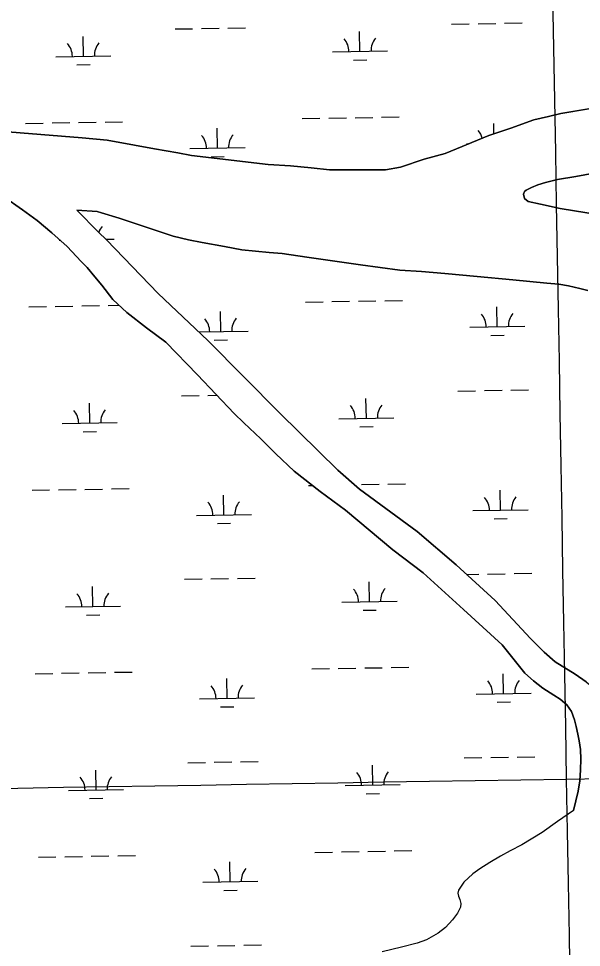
# Model space of a CAD drawing. Extents: x 3892998 to 3931244, y 278583 to 304547.
# Drawn here: x 3917313 to 3918335, y 296194 to 297879 of the extents above; entities that cross this region are included whole.
import ezdxf

# ---------------------------------------------------------------- set-up
doc = ezdxf.new("R2010")
doc.units = 0
for name, color, linetype in [('V-GRID-MAJR', 7, 'Continuous'), ('V-TOPO-SHOR', 7, 'Continuous'), ('V-WETL-SWMP', 7, 'Continuous')]:
    doc.layers.add(name, color=color, linetype=linetype)

msp = doc.modelspace()

# ---------------------------------------------------------------- linework, layer by layer
at = {"layer": 'V-GRID-MAJR'}
for points in [[(3918519.216, 284383.145), (3918413.491, 290439.973), (3918307.7120000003, 296499.886), (3918201.934, 302559.792), (3918201.88, 302562.882)], [(3897060.6180000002, 296135.19), (3902372.4110000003, 296225.205), (3907684.191, 296315.993), (3912995.9590000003, 296407.553), (3918307.7120000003, 296499.886), (3923619.453, 296592.991), (3928931.179, 296686.869), (3928931.18, 296686.869)]]:
    msp.add_spline(points, degree=3, dxfattribs=at)
at = {"layer": 'V-TOPO-SHOR'}
for points in [[(3917278.068, 297674.501), (3917428.559, 297662.69800000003), (3917474.308, 297658.531), (3917523.648, 297649.014), (3917559.965, 297642.376), (3917602.011, 297635.294), (3917627.275, 297630.53), (3917766.502, 297614.31), (3917806.61, 297611.59500000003), (3917843.941, 297608.11100000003), (3917877.518, 297604.461), (3917979.328, 297604.775), (3918006.45, 297609.284), (3918049.472, 297623.94), (3918087.5160000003, 297634.092), (3918166.478, 297667.02), (3918206.324, 297680.121), (3918248.165, 297694.983), (3918274.9080000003, 297701.47500000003), (3918297.292, 297706.818), (3918397.663, 297723.55), (3918444.361, 297728.881), (3918494.273, 297741.706)], [(3918493.294, 297649.026), (3918449.023, 297627.067), (3918419.662, 297615.26), (3918389.137, 297605.639), (3918357.2460000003, 297598.203), (3918324.181, 297592.159), (3918291.122, 297586.908), (3918269.5300000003, 297581.755), (3918255.4560000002, 297577.329), (3918243.95, 297572.685), (3918234.222, 297567.827), (3918231.234, 297565.281), (3918229.4110000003, 297560.157), (3918231.322, 297552.43200000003), (3918238.193, 297546.837), (3918260.295, 297542.298), (3918295.8140000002, 297534.68), (3918392.539, 297518.429), (3918430.842, 297512.961), (3918460.893, 297513.098), (3918492.737, 297514.999), (3918533.505, 297516.67)], [(3918320.443, 296442.815), (3918328.85, 296478.131), (3918331.7770000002, 296496.489), (3918332.737, 296516.248), (3918333.4990000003, 296535.815), (3918332.659, 296553.217), (3918330.224, 296569.054), (3918328.1520000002, 296580.93200000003), (3918324.912, 296594.996), (3918322.247, 296607.077), (3918316.451, 296622.54600000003), (3918308.051, 296634.283), (3918296.08, 296644.467), (3918284.48, 296652.078), (3918264.821, 296664.702), (3918247.34, 296677.7), (3918231.844, 296692.067), (3918190.77, 296743.224), (3918120.3510000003, 296807.286), (3918047.184, 296873.743), (3917992.194, 296915.729), (3917906.223, 296987.438), (3917860.255, 297021.24), (3917813.321, 297057.819), (3917780.183, 297089.338), (3917753.1410000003, 297117.05), (3917722.153, 297145.781), (3917704.308, 297162.54), (3917637.896, 297232.893), (3917580.48, 297291.902), (3917545.3200000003, 297318.10000000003), (3917509.58, 297345.885), (3917484.085, 297369.627), (3917464.143, 297395.696), (3917452.0130000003, 297410.231), (3917437.927, 297427.551), (3917426.753, 297438.518), (3917401.682, 297465.423), (3917373.628, 297490.57), (3917347.133, 297512.94), (3917320.609, 297532.14400000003), (3917286.025, 297556.362)], [(3917419.188, 297531.172), (3917458.509, 297491.232), (3917472.972, 297477.453), (3917566.437, 297380.377), (3917656.836, 297294.992), (3917787.56, 297163.003), (3917892.8310000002, 297059.89400000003), (3917931.677, 297025.559), (3918036.781, 296948.74700000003), (3918107.23, 296888.243), (3918178.238, 296823.78), (3918242.091, 296754.636), (3918266.787, 296729.91000000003), (3918286.9990000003, 296712.539), (3918323.179, 296689.89), (3918343.026, 296676.078), (3918398.3880000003, 296631.125), (3918429.014, 296606.151), (3918450.415, 296589.362), (3918468.278, 296574.38300000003), (3918486.511, 296556.829), (3918504.339, 296538.094), (3918520.606, 296521.25)], [(3918345.957, 297385.745), (3918331.756, 297389.62200000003), (3918311.039, 297394.148), (3918293.864, 297397.064), (3918271.545, 297399.233), (3918210.115, 297405.295), (3918145.521, 297410.991), (3918086.856, 297416.436), (3918044.186, 297419.965), (3918005.264, 297422.67100000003), (3917933.983, 297432.376), (3917836.2490000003, 297446.264), (3917791.432, 297452.973), (3917767.923, 297454.757), (3917718.149, 297459.731), (3917687.16, 297465.335), (3917646.698, 297472.797), (3917621.833, 297477.756), (3917593.62, 297484.324), (3917528.7660000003, 297505.836), (3917495.6520000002, 297516.993), (3917463.9080000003, 297526.754), (3917455.6750000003, 297529.009), (3917419.188, 297531.172)], [(3918320.443, 296442.815), (3918291.177, 296422.683), (3918263.3000000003, 296402.73600000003), (3918226.296, 296380.294), (3918205.227, 296369.589), (3918187.5300000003, 296360.043), (3918168.236, 296348.73), (3918150.525, 296337.206), (3918137.383, 296328.01900000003), (3918121.025, 296312.919), (3918111.4020000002, 296298.554), (3918110.562, 296292.824), (3918111.305, 296287.276), (3918113.824, 296281.117), (3918115.5470000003, 296274.177), (3918114.898, 296267.652), (3918109.659, 296256.81200000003), (3918100.449, 296244.42100000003), (3918087.665, 296230.876), (3918074.71, 296220.103), (3918053.429, 296208.014), (3918036.756, 296202.419), (3918007.9960000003, 296194.749), (3917972.893, 296186.342)]]:
    msp.add_lwpolyline(points, dxfattribs=at)
at = {"layer": 'V-WETL-SWMP'}
for p, q in [((3917597.2035174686, 297859.93140629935), (3917629.19872428, 297860.4852484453)), ((3917645.1963276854, 297860.76216951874), (3917677.1915344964, 297861.3160116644)), ((3917693.1891379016, 297861.5929327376), (3917725.1843447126, 297862.14677488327)), ((3918099.036338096, 297868.6182126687), (3918131.0315449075, 297869.1720548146)), ((3918147.0291483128, 297869.448975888), (3918179.0243551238, 297870.0028180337)), ((3918195.0219585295, 297870.2797391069), (3918227.0171653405, 297870.8335812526)), ((3917430.9681318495, 297810.6168895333), (3917430.345059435, 297846.61149719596)), ((3917932.8009524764, 297819.3036959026), (3917932.1778800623, 297855.29830356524)), ((3917380.975621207, 297809.7515111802), (3917480.9606424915, 297811.48226788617)), ((3917882.8084418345, 297818.4383175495), (3917982.793463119, 297820.16907425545)), ((3917419.2370023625, 297794.98051009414), (3917443.2334074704, 297795.3958917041)), ((3917921.0698229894, 297803.6673164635), (3917945.066228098, 297804.0826980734)), ((3918397.662, 297723.55), (3918297.292, 297706.818)), ((3917374.2110828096, 297689.5454281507), (3917406.2062896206, 297690.0992702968)), ((3917422.2038930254, 297690.3761913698), (3917454.1990998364, 297690.93003351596)), ((3917470.1967032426, 297691.2069545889), (3917502.191910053, 297691.76079673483)), ((3917828.0510932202, 297697.4014713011), (3917860.0463000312, 297697.9553134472)), ((3917876.0439034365, 297698.23223451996), (3917908.0391102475, 297698.78607666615)), ((3917924.0367136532, 297699.06299773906), (3917956.0319204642, 297699.61683988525)), ((3917972.0295238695, 297699.8937609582), (3918004.0247306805, 297700.4476031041)), ((3918248.164, 297694.983), (3918206.325, 297680.12)), ((3918274.907, 297701.47500000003), (3918248.164, 297694.983)), ((3918297.292, 297706.818), (3918274.907, 297701.47500000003)), ((3917428.559, 297662.69800000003), (3917278.069, 297674.501)), ((3917326.2182725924, 297688.71466493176), (3917358.2134794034, 297689.26850707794)), ((3917674.3604696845, 297643.99146039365), (3917673.7373972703, 297679.98606805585)), ((3918206.325, 297680.12), (3918166.478, 297667.02)), ((3918175.891462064, 297670.11474623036), (3918175.5702178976, 297688.6728744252)), ((3917474.308, 297658.53), (3917428.559, 297662.69800000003)), ((3917523.648, 297649.013), (3917474.308, 297658.53)), ((3918166.478, 297667.02), (3918087.5160000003, 297634.0909999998)), ((3917559.965, 297642.376), (3917523.648, 297649.013)), ((3917602.011, 297635.293), (3917559.965, 297642.376)), ((3917624.3679590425, 297643.12608204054), (3917724.352980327, 297644.8568387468)), ((3918126.20077967, 297651.8128884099), (3918130.1772078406, 297651.88172101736)), ((3917627.274, 297630.53000000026), (3917602.011, 297635.29300000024)), ((3917766.503, 297614.311), (3917627.274, 297630.53000000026)), ((3917662.6293401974, 297628.35508095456), (3917686.6257453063, 297628.77046256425)), ((3918049.473, 297623.94), (3918006.45, 297609.28500000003)), ((3918087.5160000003, 297634.091), (3918049.473, 297623.94)), ((3917806.61, 297611.5940000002), (3917766.503, 297614.3110000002)), ((3917843.9420000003, 297608.11100000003), (3917806.61, 297611.594)), ((3917877.518, 297604.462), (3917843.9420000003, 297608.11100000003)), ((3918006.45, 297609.28500000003), (3917979.328, 297604.77400000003)), ((3917979.328, 297604.77400000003), (3917877.518, 297604.462)), ((3917386.7334160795, 297477.1263416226), (3917388.5893018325, 297477.15846730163)), ((3917471.7707100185, 297478.5983507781), (3917486.718437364, 297478.8570983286)), ((3917331.9760674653, 297356.0894953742), (3917363.9712742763, 297356.64333752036)), ((3917379.968877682, 297356.9202585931), (3917411.964084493, 297357.47410073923)), ((3917427.9616878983, 297357.7510218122), (3917459.9568947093, 297358.3048639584)), ((3917475.9544981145, 297358.5817850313), (3917495.58150054, 297358.92153158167)), ((3917833.808888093, 297364.7763017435), (3917865.804094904, 297365.33014388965)), ((3917881.801698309, 297365.6070649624), (3917913.79690512, 297366.16090710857)), ((3917929.794508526, 297366.4378281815), (3917961.789715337, 297366.99167032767)), ((3917977.787318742, 297367.26859140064), (3918009.7825255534, 297367.82243354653)), ((3918181.9510851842, 297320.0530972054), (3918181.32801277, 297356.0477048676)), ((3917680.118264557, 297311.36629083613), (3917679.4951921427, 297347.36089849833)), ((3918131.9585745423, 297319.1877188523), (3918231.943595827, 297320.9184755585)), ((3917640.230990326, 297310.67583574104), (3917730.1107751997, 297312.23166918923)), ((3918170.2199556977, 297304.4167177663), (3918194.2163608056, 297304.83209937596)), ((3917668.38713507, 297295.729911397), (3917692.383540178, 297296.1452930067)), ((3918110.5519278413, 297203.36787355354), (3918142.5471346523, 297203.9217156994)), ((3918158.5447380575, 297204.19863677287), (3918190.539944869, 297204.7524789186)), ((3918206.5375482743, 297205.02939999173), (3918238.5327550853, 297205.58324213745)), ((3917608.719107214, 297194.6810671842), (3917640.714314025, 297195.23490933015)), ((3917656.71191743, 297195.5118304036), (3917672.9183485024, 297195.7923663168)), ((3917944.3165422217, 297154.0533567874), (3917943.6934698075, 297190.04796445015)), ((3917442.483721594, 297145.36655041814), (3917441.86064918, 297181.3611580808)), ((3917894.3240315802, 297153.1879784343), (3917994.3090528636, 297154.91873514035)), ((3917392.4912109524, 297144.50117206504), (3917492.476232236, 297146.231928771)), ((3917932.585412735, 297138.41697734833), (3917956.5818178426, 297138.83235895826)), ((3917430.7525921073, 297129.73017097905), (3917454.748997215, 297130.1455525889)), ((3917935.552303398, 297033.81265862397), (3917967.547510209, 297034.3665007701)), ((3917983.5451136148, 297034.64342184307), (3918015.540320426, 297035.19726398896)), ((3917337.733862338, 297023.46432581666), (3917369.729069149, 297024.0181679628)), ((3917385.726672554, 297024.2950890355), (3917417.721879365, 297024.84893118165)), ((3917433.719482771, 297025.1258522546), (3917465.714689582, 297025.6796944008)), ((3917481.712292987, 297025.9566154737), (3917513.7074997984, 297026.5104576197)), ((3917839.5666829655, 297032.15113218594), (3917846.1104285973, 297032.2644054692)), ((3918187.708880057, 296987.42792764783), (3918187.085807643, 297023.42253531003)), ((3917685.8760594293, 296978.74112127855), (3917685.2529870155, 297014.73572894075)), ((3918137.7163694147, 296986.56254929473), (3918237.7013906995, 296988.29330600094)), ((3917635.8835487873, 296977.8757429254), (3917735.868570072, 296979.60649963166)), ((3918175.9777505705, 296971.79154820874), (3918199.9741556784, 296972.2069298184)), ((3917674.1449299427, 296963.1047418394), (3917698.1413350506, 296963.5201234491)), ((3918126.3168722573, 296870.91592935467), (3918148.3049295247, 296871.29654614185)), ((3918164.30253293, 296871.5734672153), (3918196.2977397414, 296872.127309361)), ((3918212.295343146, 296872.40423043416), (3918244.290549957, 296872.9580725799)), ((3917448.2415164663, 296812.74138086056), (3917447.6184440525, 296848.7359885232)), ((3917614.4769020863, 296862.0558976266), (3917646.4721088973, 296862.60973977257)), ((3917662.469712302, 296862.886660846), (3917694.4649191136, 296863.44050299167)), ((3917710.4625225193, 296863.7174240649), (3917742.4577293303, 296864.27126621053)), ((3917950.074337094, 296821.4281872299), (3917949.45126468, 296857.42279489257)), ((3917900.081826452, 296820.56280887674), (3918000.066847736, 296822.2935655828)), ((3917398.249005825, 296811.87600250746), (3917498.234027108, 296813.60675921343)), ((3917436.5103869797, 296797.10500142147), (3917460.5067920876, 296797.5203830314)), ((3917938.3432076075, 296805.79180779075), (3917962.339612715, 296806.2071894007)), ((3917845.3244778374, 296699.52596262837), (3917877.3196846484, 296700.07980477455)), ((3917893.317288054, 296700.35672584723), (3917925.312494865, 296700.9105679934)), ((3917941.3100982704, 296701.1874890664), (3917973.3053050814, 296701.7413312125)), ((3917989.302908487, 296702.0182522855), (3918021.298115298, 296702.5720944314)), ((3917343.4916572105, 296690.8391562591), (3917375.4868640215, 296691.3929984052)), ((3917391.4844674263, 296691.66991947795), (3917423.4796742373, 296692.22376162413)), ((3917439.4772776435, 296692.50068269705), (3917471.472484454, 296693.05452484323)), ((3917487.4700878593, 296693.3314459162), (3917519.465294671, 296693.8852880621)), ((3917691.6338543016, 296646.115951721), (3917691.0107818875, 296682.1105593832)), ((3918193.466674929, 296654.80275809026), (3918192.8436025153, 296690.79736575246)), ((3917641.6413436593, 296645.2505733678), (3917741.6263649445, 296646.9813300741)), ((3918143.474164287, 296653.93737973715), (3918243.459185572, 296655.66813644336)), ((3917679.902724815, 296630.4795722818), (3917703.899129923, 296630.8949538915)), ((3918181.7355454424, 296639.16637865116), (3918205.731950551, 296639.5817602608)), ((3917620.2346969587, 296529.4307280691), (3917652.2299037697, 296529.984570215)), ((3917668.227507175, 296530.26149128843), (3917700.2227139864, 296530.8153334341)), ((3917716.2203173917, 296531.0922545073), (3917748.215524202, 296531.646096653)), ((3918122.067517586, 296538.1175344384), (3918154.062724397, 296538.6713765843)), ((3918170.060327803, 296538.9482976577), (3918202.055534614, 296539.50213980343)), ((3918218.053138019, 296539.77906087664), (3918250.04834483, 296540.3329030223)), ((3917453.999311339, 296480.116211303), (3917453.376238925, 296516.11081896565)), ((3917955.8321319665, 296488.8030176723), (3917955.2090595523, 296524.797625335)), ((3917404.006800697, 296479.2508329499), (3917503.991821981, 296480.98158965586)), ((3917905.8396213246, 296487.93763931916), (3918005.824642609, 296489.6683960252)), ((3917442.2681818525, 296464.4798318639), (3917466.26458696, 296464.8952134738)), ((3917944.1010024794, 296473.1666382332), (3917968.097407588, 296473.5820198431)), ((3917397.242262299, 296359.0447499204), (3917429.23746911, 296359.59859206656)), ((3917445.2350725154, 296359.8755131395), (3917477.2302793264, 296360.42935528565)), ((3917493.227882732, 296360.70627635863), (3917525.2230895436, 296361.2601185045)), ((3917851.08227271, 296366.9007930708), (3917883.077479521, 296367.454635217)), ((3917899.075082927, 296367.73155628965), (3917931.070289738, 296368.28539843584)), ((3917947.067893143, 296368.5623195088), (3917979.063099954, 296369.11616165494)), ((3917995.0607033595, 296369.3930827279), (3918027.0559101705, 296369.94692487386)), ((3917349.249452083, 296358.2139867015), (3917381.2446588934, 296358.76782884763)), ((3917697.3916491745, 296313.4907821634), (3917696.7685767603, 296349.4853898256)), ((3917647.399138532, 296312.6254038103), (3917747.384159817, 296314.3561605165)), ((3917685.660519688, 296297.85440272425), (3917709.656924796, 296298.26978433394)), ((3917625.992491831, 296196.8055585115), (3917657.9876986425, 296197.3594006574)), ((3917673.985302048, 296197.63632173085), (3917705.980508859, 296198.1901638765)), ((3917721.978112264, 296198.4670849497), (3917753.973319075, 296199.02092709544))]:
    msp.add_line(p, q, dxfattribs=at)
for points in [[(3918392.539, 297518.429), (3918295.813, 297534.679), (3918260.295, 297542.298), (3918238.193, 297546.837), (3918231.322, 297552.431), (3918229.412, 297560.157), (3918231.235, 297565.281), (3918234.222, 297567.826), (3918243.95, 297572.684), (3918255.4560000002, 297577.33), (3918269.5300000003, 297581.756), (3918291.122, 297586.908), (3918324.18, 297592.16000000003), (3918357.2460000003, 297598.202)], [(3917286.025, 297556.362), (3917320.61, 297532.145), (3917347.133, 297512.94), (3917373.628, 297490.571), (3917401.681, 297465.422), (3917426.754, 297438.51900000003), (3917437.9280000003, 297427.551), (3917452.0130000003, 297410.231), (3917464.144, 297395.696), (3917484.085, 297369.628), (3917509.58, 297345.885), (3917545.3200000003, 297318.10000000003), (3917580.481, 297291.901), (3917637.896, 297232.893), (3917704.308, 297162.54), (3917722.153, 297145.781), (3917753.1410000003, 297117.049), (3917780.183, 297089.338), (3917813.322, 297057.82), (3917860.255, 297021.24), (3917906.223, 296987.43700000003), (3917992.193, 296915.73), (3918047.185, 296873.744), (3918120.3510000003, 296807.286), (3918190.77, 296743.22500000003), (3918231.845, 296692.067), (3918247.339, 296677.701), (3918264.821, 296664.701), (3918284.481, 296652.078), (3918296.08, 296644.467), (3918308.051, 296634.282), (3918316.451, 296622.54600000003), (3918322.248, 296607.077), (3918324.912, 296594.995), (3918328.1520000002, 296580.93200000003), (3918330.225, 296569.053), (3918332.659, 296553.217), (3918333.498, 296535.814), (3918332.737, 296516.249), (3918331.776, 296496.489), (3918328.8510000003, 296478.13), (3918320.443, 296442.816), (3918291.1780000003, 296422.683), (3918263.3000000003, 296402.735), (3918226.296, 296380.294), (3918205.2260000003, 296369.59), (3918187.5300000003, 296360.044), (3918168.236, 296348.731), (3918150.524, 296337.207), (3918137.383, 296328.018), (3918121.025, 296312.919), (3918111.4020000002, 296298.555), (3918110.561, 296292.82300000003), (3918111.305, 296287.275), (3918113.825, 296281.118), (3918115.5470000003, 296274.177), (3918114.897, 296267.651), (3918109.6580000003, 296256.811), (3918100.448, 296244.422), (3918087.666, 296230.876)], [(3918343.0270000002, 296676.079), (3918323.179, 296689.89), (3918286.9990000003, 296712.539), (3918266.787, 296729.911), (3918242.091, 296754.636), (3918178.239, 296823.781), (3918107.23, 296888.243), (3918036.7800000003, 296948.746), (3917931.6780000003, 297025.56), (3917892.8310000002, 297059.895), (3917787.559, 297163.002), (3917656.836, 297294.992), (3917566.436, 297380.377), (3917472.973, 297477.453), (3917458.509, 297491.232), (3917419.187, 297531.17100000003), (3917455.674, 297529.01), (3917463.9080000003, 297526.754), (3917495.651, 297516.993), (3917528.767, 297505.836), (3917593.6210000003, 297484.324), (3917621.833, 297477.756), (3917646.699, 297472.798), (3917687.16, 297465.33400000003), (3917718.149, 297459.731), (3917767.923, 297454.757), (3917791.432, 297452.973), (3917836.2490000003, 297446.263), (3917933.984, 297432.377), (3918005.265, 297422.67100000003), (3918044.186, 297419.965), (3918086.856, 297416.436), (3918145.522, 297410.99), (3918210.116, 297405.295), (3918271.544, 297399.233), (3918293.864, 297397.064), (3918311.038, 297394.14900000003), (3918331.756, 297389.623), (3918345.9560000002, 297385.745)], [(3918087.666, 296230.876), (3918074.7090000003, 296220.103), (3918053.429, 296208.015), (3918036.757, 296202.419), (3918007.995, 296194.749), (3917972.893, 296186.343)]]:
    msp.add_lwpolyline(points, dxfattribs=at)
for centre, radius, start, end in [((3917877.558073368, 297818.8223071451), 35.24628790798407, 0.21988000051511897, 41.76353833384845), ((3917988.027396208, 297820.7345487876), 35.246287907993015, 140.21987699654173, 181.76353532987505), ((3917375.725252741, 297810.1355007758), 35.24628790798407, 0.21988000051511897, 41.76353833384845), ((3917486.194575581, 297812.0477424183), 35.246287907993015, 140.21987699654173, 181.76353532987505), ((3918120.950411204, 297652.1968780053), 35.24628790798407, 16.378969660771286, 41.76353833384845), ((3917619.1175905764, 297643.51007163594), 35.24628790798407, 0.21988000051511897, 41.76353833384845), ((3917729.586913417, 297645.42231327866), 35.246287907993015, 140.21987699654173, 181.76353532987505), ((3917491.9523704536, 297479.4225728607), 35.246287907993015, 140.2198769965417, 160.71219765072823), ((3918126.7082060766, 297319.5717084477), 35.24628790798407, 0.21988000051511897, 41.76353833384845), ((3918237.1775289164, 297321.4839500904), 35.246287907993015, 140.21987699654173, 181.76353532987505), ((3917624.875385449, 297310.88490207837), 35.24628790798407, 0.21988000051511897, 41.76353833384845), ((3917735.344708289, 297312.79714372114), 35.246287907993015, 140.21987699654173, 181.76353532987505), ((3917387.2408424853, 297144.88516166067), 35.24628790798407, 0.21988000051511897, 41.76353833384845), ((3917497.710165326, 297146.79740330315), 35.246287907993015, 140.21987699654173, 181.76353532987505), ((3917889.073663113, 297153.57196803), 35.24628790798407, 0.21988000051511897, 41.76353833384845), ((3917999.5429859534, 297155.48420967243), 35.246287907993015, 140.21987699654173, 181.76353532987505), ((3917630.6331803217, 296978.25973252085), 35.24628790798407, 0.21988000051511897, 41.76353833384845), ((3917741.1025031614, 296980.17197416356), 35.246287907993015, 140.21987699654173, 181.76353532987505), ((3918132.466000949, 296986.94653889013), 35.24628790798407, 0.21988000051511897, 41.76353833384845), ((3918242.9353237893, 296988.85878053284), 35.246287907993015, 140.21987699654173, 181.76353532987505), ((3917392.9986373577, 296812.2599921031), 35.24628790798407, 0.21988000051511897, 41.76353833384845), ((3917503.4679601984, 296814.1722337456), 35.246287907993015, 140.21987699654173, 181.76353532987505), ((3917894.8314579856, 296820.94679847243), 35.24628790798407, 0.21988000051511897, 41.76353833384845), ((3918005.300780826, 296822.8590401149), 35.246287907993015, 140.21987699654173, 181.76353532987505), ((3917636.390975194, 296645.63456296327), 35.24628790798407, 0.21988000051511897, 41.76353833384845), ((3917746.860298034, 296647.546804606), 35.246287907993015, 140.21987699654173, 181.76353532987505), ((3918138.2237958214, 296654.32136933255), 35.24628790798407, 0.21988000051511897, 41.76353833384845), ((3918248.6931186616, 296656.23361097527), 35.246287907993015, 140.21987699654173, 181.76353532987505), ((3917900.5892528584, 296488.32162891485), 35.24628790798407, 0.21988000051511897, 41.76353833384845), ((3918011.058575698, 296490.23387055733), 35.246287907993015, 140.21987699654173, 181.76353532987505), ((3917398.7564322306, 296479.6348225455), 35.24628790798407, 0.21988000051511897, 41.76353833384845), ((3917509.225755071, 296481.547064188), 35.246287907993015, 140.21987699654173, 181.76353532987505), ((3917642.1487700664, 296313.0093934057), 35.24628790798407, 0.21988000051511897, 41.76353833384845), ((3917752.6180929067, 296314.9216350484), 35.246287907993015, 140.21987699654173, 181.76353532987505)]:
    msp.add_arc(centre, radius, start, end, dxfattribs=at)

doc.saveas('drawing.dxf')
